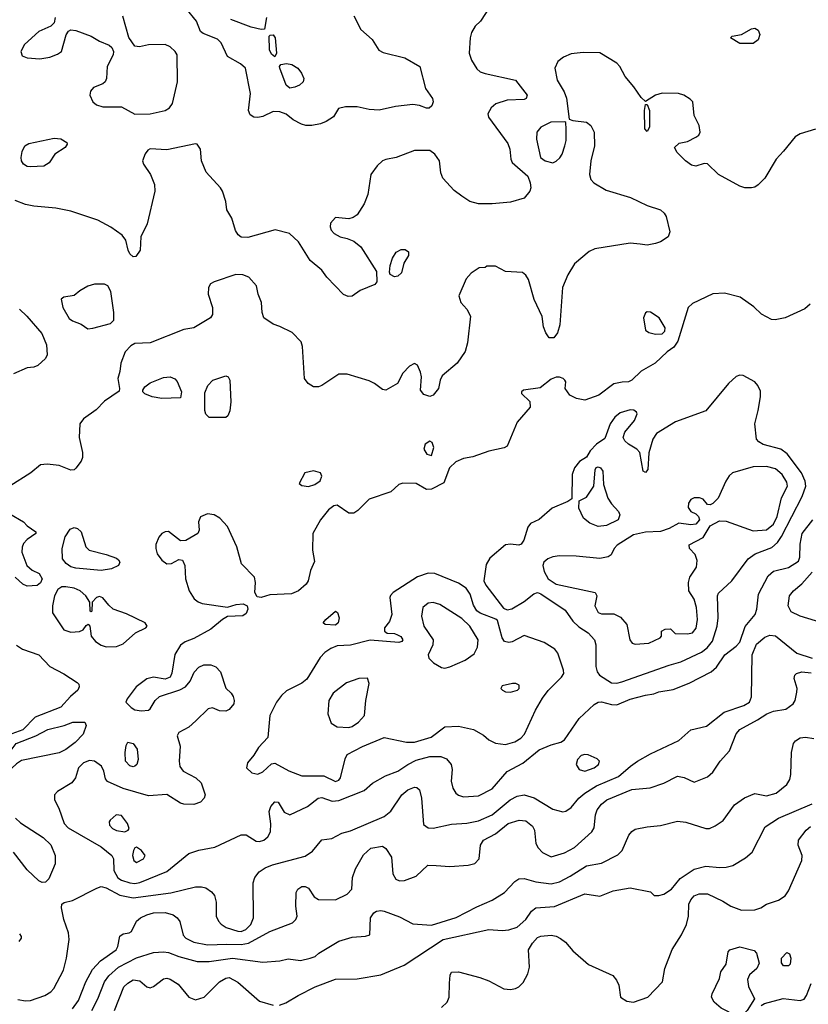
# Model space of a CAD drawing. Extents: x 1173029 to 1307123, y 522559 to 678521.
# Tile 289 of 623: x 1274921 to 1279603, y 527262 to 533103. Entities that reach past the tile are written whole.
import ezdxf

# ---------------------------------------------------------------- set-up
doc = ezdxf.new("R2010")
doc.units = 0

msp = doc.modelspace()

# ---------------------------------------------------------------- linework, layer by layer
at = {"layer": '0CON10XD'}
for points in [[(1277716.2, 533185), (1277655.6, 533094.4), (1277624, 533065), (1277603.4, 533026.6), (1277595.8, 532995.8), (1277588.6, 532905), (1277603.7, 532863.7), (1277635, 532812), (1277654.5, 532794.5), (1277683.2, 532783.2), (1277865, 532743.8), (1277933.3, 532655), (1277926.7, 532635), (1277915, 532630), (1277815, 532626.2), (1277747, 532603), (1277719.7, 532580.3), (1277700.8, 532545), (1277704.3, 532525), (1277819.3, 532369.3), (1277830.4, 532335), (1277836.2, 532275), (1277845.3, 532255.3), (1277936.7, 532175), (1277952.2, 532135), (1277955.7, 532105), (1277950, 532085), (1277916, 532045), (1277835, 532020), (1277725, 532010), (1277645, 532010), (1277594, 532024), (1277545.4, 532055.4), (1277500.2, 532090.2), (1277433.5, 532163.5), (1277420.5, 532195), (1277413.5, 532265), (1277385, 532304.4), (1277355, 532326.5), (1277265, 532326.5), (1277155, 532285.6), (1277095, 532274.4), (1277074.2, 532265), (1277043.1, 532235), (1277006.4, 532183.6), (1276986.9, 532065), (1276965, 532011.2), (1276925, 531946.2), (1276900.3, 531929.7), (1276875, 531922), (1276795, 531930), (1276766, 531895), (1276763.8, 531875), (1276770, 531855), (1276787.5, 531835), (1276824.2, 531814.2), (1276865.8, 531805.8), (1276905, 531789.2), (1276945.7, 531755), (1277039.3, 531609.3), (1277041.7, 531548.3), (1277028.3, 531531.7), (1276943, 531497), (1276895, 531462.5), (1276870.7, 531460.7), (1276843.6, 531473.6), (1276744.5, 531574.5), (1276715, 531616.2), (1276645, 531674), (1276575.6, 531785.6), (1276523.3, 531835), (1276436.6, 531856.6), (1276275, 531810), (1276235, 531812.9), (1276217.4, 531827.4), (1276202.4, 531852.4), (1276180.6, 531925), (1276151.4, 531975), (1276144.3, 532025), (1276124.4, 532085), (1276112.9, 532105), (1276028.6, 532198.6), (1276000.5, 532265), (1275994.1, 532334.1), (1275973.6, 532363.6), (1275965, 532366.2), (1275795, 532330), (1275695, 532336.2), (1275681.2, 532328.8), (1275665, 532307.5), (1275650, 532265), (1275656.7, 532245), (1275698, 532185), (1275721.9, 532125), (1275723.6, 532085), (1275677.8, 531892.2), (1275640.8, 531815), (1275635.8, 531735), (1275611.2, 531698.8), (1275595, 531696.2), (1275575, 531713.3), (1275564, 531735), (1275552, 531795), (1275530, 531825), (1275462, 531872), (1275385, 531913.5), (1275225, 531967.1), (1275135.4, 531985.4), (1275005, 531997.5), (1274955, 532007.5), (1274895, 532030)], [(1276905.5, 533125), (1276945.3, 533045.3), (1277013.8, 532985), (1277052.1, 532922.1), (1277077.8, 532907.8), (1277207.6, 532877.6), (1277297.1, 532825), (1277330, 532695), (1277371.2, 532635), (1277376.2, 532615), (1277368.3, 532591.7), (1277351.7, 532578.3), (1277335, 532577.5), (1277294.1, 532594.1), (1277255, 532600), (1277152, 532588), (1277055, 532566.9), (1276995, 532569.4), (1276925, 532586.2), (1276854.5, 532585.5), (1276813.9, 532576.1), (1276783.2, 532526.8), (1276740.3, 532499.7), (1276707.5, 532485), (1276655, 532474.3), (1276620, 532475), (1276593.2, 532483.2), (1276545, 532508), (1276501.9, 532541.9), (1276465, 532556.1), (1276425, 532558.2), (1276365, 532528.5), (1276335, 532522.5), (1276310, 532525), (1276288.7, 532538.7), (1276280, 532565), (1276291.4, 532665), (1276260.6, 532815), (1276230.9, 532840.9), (1276153.6, 532885), (1276116.7, 532965), (1276095, 532988.1), (1276010.5, 533020.5), (1275995, 533033.8), (1275970.6, 533095), (1275909.6, 533169.6)], [(1275131.4, 533115), (1275125.5, 533084.5), (1275106.2, 533063.8), (1275035, 533032.9), (1274948.9, 532955), (1274927.1, 532915), (1274935, 532888.9), (1274965, 532876.5), (1275039.8, 532870.2), (1275099.4, 532880.6), (1275145, 532897.5), (1275168.8, 532915), (1275197, 533013), (1275211.2, 533035), (1275225, 533042), (1275255, 533039.4), (1275345, 533005.6), (1275395, 532976.2), (1275452.4, 532952.4), (1275467.7, 532937.7), (1275477.5, 532915), (1275475.5, 532895), (1275441.2, 532825), (1275435.5, 532755), (1275428.6, 532735), (1275415, 532721.4), (1275359.5, 532700.5), (1275341.2, 532678.8), (1275337.1, 532655), (1275354.3, 532615), (1275376.9, 532596.9), (1275415, 532585.4), (1275526.2, 532586.2), (1275605, 532541.9)], [(1275605, 532541.9), (1275695, 532544.3), (1275785.3, 532564.7), (1275809.7, 532580.3), (1275828, 532605), (1275858.4, 532735), (1275856.7, 532895), (1275844.4, 532915), (1275815, 532941.5), (1275785, 532955.5), (1275685, 532952.9), (1275632.3, 532942.3), (1275605, 532946.7), (1275568.1, 532998.1), (1275533.3, 533123.3)], [(1276386.9, 533115), (1276375, 533047.5), (1276355, 533044), (1276295, 533058.2), (1276175, 533103.1)], [(1279195, 532961.2), (1279140, 532995), (1279150, 533005), (1279205, 533016), (1279265, 533048.6), (1279285, 533052.9), (1279305, 533040), (1279314.4, 533015), (1279305, 532984), (1279275, 532962.2), (1279195, 532961.2)], [(1276435, 532883.3), (1276415, 532897.5), (1276403.8, 532925), (1276402.5, 533005), (1276408.3, 533011.7), (1276425, 533012.5), (1276438, 532995), (1276445.7, 532904.3), (1276435, 532883.3)], [(1279645, 532453.8), (1279554.7, 532425.3), (1279525, 532408.9), (1279455, 532323.1), (1279411.1, 532275), (1279345, 532163.3), (1279305, 532123.3), (1279285, 532110), (1279265, 532106.2), (1279225, 532106.2), (1279195, 532116.2), (1279070, 532185), (1279005, 532247.5), (1278985, 532250), (1278935, 532234.2), (1278909.7, 532239.7), (1278873.3, 532265), (1278823.3, 532315), (1278807.5, 532345), (1278835, 532370), (1278885, 532381.2), (1278935, 532406.2), (1278951.7, 532418.3), (1278960, 532435), (1278954.2, 532475), (1278924, 532535), (1278916, 532615), (1278902.1, 532632.1), (1278863.8, 532655), (1278832.5, 532665), (1278735, 532666.4), (1278696.2, 532655), (1278635, 532617.5), (1278610.9, 532640.9), (1278567.5, 532705), (1278515.8, 532765), (1278484.3, 532825), (1278465, 532844.4), (1278365, 532905.6), (1278265, 532908.5), (1278195, 532900.8), (1278149.7, 532880.3), (1278115.5, 532854.5), (1278098.6, 532815), (1278112.5, 532745), (1278153.1, 532675), (1278167.1, 532637.1), (1278183, 532513), (1278203.9, 532503.9), (1278285, 532494.3), (1278310.8, 532475), (1278330.8, 532435), (1278332.9, 532355), (1278311.5, 532265), (1278303.3, 532185), (1278311.9, 532155), (1278330, 532135), (1278402, 532092), (1278547.4, 532047.4), (1278645, 532000), (1278724.2, 531974.2), (1278746.7, 531955), (1278758, 531935), (1278780, 531845), (1278770, 531815), (1278725.4, 531784.6), (1278695.4, 531774.6), (1278645, 531766.2), (1278605, 531770.8), (1278545, 531776.9), (1278335, 531742.9), (1278302.1, 531727.9), (1278215, 531654), (1278175, 531590), (1278143.5, 531515), (1278127.4, 531292.6), (1278114.3, 531245), (1278092.5, 531215), (1278065, 531216.2), (1278044.2, 531245), (1278030.9, 531280.9), (1278022.4, 531342.4), (1277975, 531443.3), (1277942, 531562), (1277925, 531588), (1277905, 531602.5), (1277805, 531609.2), (1277745, 531640), (1277695, 531640), (1277685, 531632.5), (1277648.3, 531631.7), (1277600.9, 531599.1), (1277572, 531565), (1277527.5, 531465), (1277539.2, 531425), (1277575.8, 531385), (1277596.9, 531345), (1277579.5, 531185), (1277566, 531134), (1277518.6, 531065), (1277429.7, 530990.3), (1277417.5, 530965), (1277407.5, 530915), (1277375, 530875.7), (1277355, 530866.9), (1277319.7, 530879.7), (1277301.2, 530905), (1277305.7, 530985), (1277301.2, 531011.2), (1277283, 531053), (1277265, 531062.5), (1277235, 531046.7), (1277195, 531006.7), (1277163.3, 530945), (1277095, 530905.8), (1277075, 530908.6), (1277027.5, 530945), (1276995, 530960.9), (1276865, 531000), (1276815, 531000), (1276715, 530933.8), (1276695, 530924), (1276664.2, 530924.2), (1276634.1, 530944.1), (1276611.2, 530975), (1276600, 531165), (1276591.2, 531191.2), (1276538.1, 531248.1), (1276465, 531282.5), (1276425, 531295.7), (1276370, 531335), (1276360, 531365), (1276356, 531425), (1276335.8, 531475), (1276325.8, 531525), (1276281.2, 531575), (1276245, 531590), (1276205, 531591.4), (1276075, 531548.6), (1276053.3, 531535), (1276042, 531515), (1276040, 531475), (1276065.7, 531395), (1276065.6, 531355), (1276052.9, 531335), (1275955, 531275.7), (1275895, 531264.2), (1275695, 531185.6), (1275605, 531181.2), (1275581.2, 531168.8), (1275547.5, 531132.5), (1275520.8, 531065), (1275515.8, 531015), (1275504.2, 530975), (1275514.2, 530915), (1275511.2, 530898.8), (1275425, 530839.6), (1275375, 530787.9), (1275300.4, 530735), (1275278.4, 530705), (1275273.4, 530625), (1275294.6, 530535), (1275294.6, 530505.4), (1275286.4, 530483.6), (1275255, 530441.9), (1275245, 530433.3), (1275225, 530431.1), (1275155, 530457.3), (1275083.2, 530466.8), (1275045, 530461.4), (1274987.5, 530415), (1274862.9, 530335)], [(1276525, 532696.9), (1276503.3, 532715), (1276466, 532815), (1276463.9, 532826.1), (1276472, 532838), (1276505, 532843.1), (1276536.5, 532836.5), (1276572.5, 532815), (1276594.2, 532785), (1276607.1, 532755), (1276604.2, 532735), (1276582, 532715), (1276555, 532701.9), (1276525, 532696.9)], [(1278645, 532440), (1278631.2, 532455), (1278630, 532565), (1278635, 532600), (1278645, 532600), (1278658.8, 532565), (1278658.8, 532465), (1278645, 532440)], [(1278085, 532254.6), (1278105, 532263.3), (1278126.6, 532283.4), (1278140.5, 532305), (1278157.8, 532355), (1278164.4, 532385.6), (1278164.3, 532454.3), (1278162.5, 532492.5), (1278156.7, 532496.7), (1278074.8, 532495.2), (1278015.6, 532465), (1277991.4, 532435), (1277989.4, 532395), (1278012.5, 532285), (1278041.2, 532265), (1278085, 532254.6)], [(1274985, 532229.5), (1274965, 532232.5), (1274944.4, 532245), (1274932.2, 532265), (1274929.5, 532285), (1274935, 532320), (1274950.8, 532355), (1274975, 532369.4), (1275125, 532400), (1275165, 532396), (1275200, 532375), (1275202.5, 532365), (1275190, 532345), (1275130, 532305), (1275095, 532253.8), (1275065, 532234.3), (1274985, 532229.5)], [(1277145, 531577.5), (1277121.2, 531591.2), (1277116.7, 531605), (1277120, 531645), (1277135, 531687.5), (1277156.1, 531723.9), (1277185, 531740), (1277209.3, 531739.3), (1277230, 531725), (1277228.8, 531705), (1277200.5, 531659.5), (1277188.3, 531601.7), (1277165, 531581.2), (1277145, 531577.5)], [(1275325, 531269.2), (1275355, 531273.1), (1275459.2, 531300.8), (1275479.2, 531320.8), (1275480, 531365), (1275461.2, 531491.2), (1275445, 531523.3), (1275425, 531533.8), (1275365, 531533.8), (1275325, 531521.2), (1275277.5, 531495), (1275243.6, 531466.4), (1275183, 531457), (1275167.5, 531445), (1275176.2, 531395), (1275215, 531330.6), (1275235, 531315.6), (1275285, 531296.9), (1275325, 531269.2)], [(1279614, 531415), (1279582.1, 531387.9), (1279465, 531334), (1279405, 531322), (1279384.1, 531324.1), (1279325, 531356.2), (1279279.1, 531399.1), (1279197.3, 531457.3), (1279105, 531480), (1279035, 531476.2), (1278915, 531418.8), (1278888.8, 531395), (1278828.1, 531195), (1278805, 531160.8), (1278765, 531132.9), (1278692.9, 531065), (1278611.2, 531018.8), (1278555.7, 530965), (1278535, 530955.5), (1278498.1, 530951.9), (1278447, 530943), (1278358, 530875), (1278275, 530846.5), (1278225.5, 530855.5), (1278186, 530875), (1278158.8, 530915), (1278162.5, 530955), (1278157.5, 530965), (1278147.5, 530975), (1278125, 530982.5), (1278105, 530982), (1278075, 530970.8), (1278010.9, 530919.1), (1277912.5, 530905), (1277900, 530895), (1277900, 530885), (1277948.8, 530838.8), (1277952, 530805), (1277874.1, 530715.9), (1277815, 530573.8), (1277797.3, 530562.7), (1277705, 530543.3), (1277610.5, 530509.5), (1277555, 530499.2), (1277509.7, 530480.3), (1277472, 530445), (1277438.8, 530355), (1277365, 530318.1), (1277335, 530315.8), (1277275, 530350.8), (1277195, 530353.8), (1277172.5, 530345), (1277125, 530302), (1276995, 530259.5), (1276929.1, 530190.9), (1276905, 530176.4), (1276875, 530175.5), (1276805, 530223.3), (1276785, 530219.4), (1276755, 530194.4), (1276705.7, 530135), (1276662, 530055), (1276660, 529955), (1276670.7, 529889.3), (1276648, 529835), (1276634.3, 529775), (1276620.8, 529755), (1276575.4, 529714.6), (1276533.6, 529696.4), (1276405, 529691.1), (1276355, 529675.7), (1276329.7, 529679.7), (1276317.1, 529705), (1276321.4, 529765), (1276314.2, 529795), (1276236.9, 529875), (1276210.5, 529975), (1276155.5, 530095.5), (1276110, 530145), (1276075, 530165.6), (1276035, 530172.5), (1275995, 530153.3), (1275982, 530125), (1275985.7, 530075), (1275978.6, 530055), (1275906.6, 530013.4), (1275875, 530011.8), (1275805, 530066.2), (1275785, 530065.4), (1275764.5, 530055), (1275746.9, 530033.1), (1275729.6, 529990.4), (1275728.7, 529965), (1275737.5, 529935), (1275765, 529896.5), (1275795, 529875.4), (1275823.1, 529876.9), (1275865, 529900.6), (1275887, 529897), (1275901.5, 529865), (1275905.4, 529785), (1275927.8, 529715), (1275957.2, 529667.2), (1275979.8, 529649.8), (1276005, 529640), (1276155, 529617.1), (1276206.9, 529633.1), (1276247.1, 529637.1), (1276272, 529625), (1276275.6, 529605), (1276265, 529580), (1276245, 529565.5), (1276155, 529562.9), (1276124.5, 529545.5), (1276055, 529488.1), (1275955, 529432.9), (1275903, 529413), (1275875, 529392.9), (1275842.2, 529337.8), (1275823.9, 529226.1), (1275815, 529202.5), (1275785, 529190), (1275715, 529203.1), (1275676.6, 529193.4), (1275612, 529145), (1275558.8, 529075), (1275551.2, 529055), (1275582.6, 529022.6), (1275605, 529009.2), (1275645, 529002), (1275685, 529006.2), (1275695.8, 529014.2), (1275724.2, 529065), (1275751.8, 529088.2), (1275872.2, 529127.8), (1275905.4, 529144.6), (1275932, 529178), (1275957.4, 529232.6), (1275985, 529262.5), (1276014.5, 529275.5), (1276055, 529275.6), (1276085, 529263.1), (1276112.2, 529235), (1276145, 529137.5), (1276177.3, 529107.3), (1276187.3, 529087.3), (1276194, 529065), (1276192, 529045), (1276165, 529010), (1276145, 529000), (1276106.7, 529003.3), (1276065, 529020), (1276040, 529015), (1275965.9, 528944.1), (1275924.1, 528905.9), (1275866.1, 528873.9), (1275856.7, 528855), (1275873.3, 528793.3), (1275867.5, 528705), (1275872.4, 528672.4), (1275892, 528645), (1275966.2, 528605), (1275999.2, 528575), (1276021.4, 528505), (1276015.7, 528485), (1275995, 528461.4), (1275955, 528447.1), (1275895, 528449.4), (1275875, 528455.6), (1275795, 528506.7), (1275685, 528498.9), (1275535, 528541.8), (1275443, 528583), (1275430.3, 528600.3), (1275421.1, 528645), (1275405.6, 528675), (1275365, 528704.4), (1275335, 528707.8), (1275299.2, 528695), (1275269.2, 528665), (1275252, 528605), (1275230.8, 528575), (1275146.2, 528523.8), (1275127.5, 528505), (1275127.5, 528475), (1275154.2, 528425), (1275185.6, 528335), (1275207.9, 528307.9), (1275405, 528195.5), (1275468.9, 528145), (1275478.2, 528125), (1275479.4, 528055), (1275503.1, 528013.1), (1275525, 527998.1), (1275575, 527981.6), (1275605, 527978.4)], [(1274920, 531385), (1274964.3, 531345), (1275052, 531242), (1275080, 531175), (1275083.3, 531115), (1275075, 531092.5), (1275029.2, 531050.8), (1275005, 531041.2), (1274965, 531038), (1274885, 531001.1)], [(1278695, 531237.5), (1278735, 531240), (1278751.2, 531255), (1278752, 531275), (1278716.2, 531335), (1278665, 531367.5), (1278645, 531369.2), (1278635, 531363.8), (1278624.4, 531335), (1278635, 531261.2), (1278655, 531248), (1278695, 531237.5)], [(1275765.4, 530855.4), (1275707.5, 530865), (1275663.4, 530883.4), (1275651.2, 530895), (1275651.2, 530905), (1275664.5, 530925.5), (1275695, 530948), (1275775, 530980.6), (1275815, 530984.2), (1275842.3, 530972.3), (1275855.9, 530955.9), (1275881.2, 530895), (1275875, 530860), (1275765.4, 530855.4)], [(1276145, 530742.5), (1276045, 530742.5), (1276025, 530762.5), (1276020, 530785), (1276020.5, 530889.5), (1276037.7, 530932.3), (1276067.5, 530965), (1276145, 530990.5), (1276159.2, 530985), (1276168.5, 530965), (1276174.5, 530835), (1276168.3, 530781.7), (1276157, 530753), (1276145, 530742.5)], [(1278465, 529166.2), (1278495, 529174.7), (1278775.9, 529274.1), (1278845, 529292.9), (1278968.3, 529351.7), (1279002.8, 529377.2), (1279033.9, 529416.1), (1279060.7, 529505), (1279066.7, 529555), (1279064.2, 529685), (1279069.1, 529700.9), (1279149.2, 529775), (1279246.2, 529905), (1279286.2, 529933.8), (1279385, 529972.7), (1279418.9, 530001.1), (1279443.5, 530036.5), (1279565.6, 530274.4), (1279588, 530335), (1279583.2, 530365), (1279561.3, 530415), (1279477.7, 530527.7), (1279440, 530555), (1279333.6, 530583.6), (1279308.5, 530598.5), (1279295.6, 530615), (1279284.5, 530705), (1279305.6, 530785), (1279319.4, 530865), (1279319.1, 530899.1), (1279303.2, 530933.2), (1279285, 530954), (1279215, 530992.2), (1279195, 530993.3), (1279175, 530985.6), (1279129.2, 530945), (1278995, 530782.5), (1278815, 530717.3), (1278701.9, 530648.1), (1278679.5, 530615), (1278656.2, 530533.8), (1278650, 530435), (1278635, 530416.7), (1278621.2, 530425), (1278602.5, 530535), (1278585.4, 530555.4), (1278534.5, 530584.5), (1278513.8, 530605), (1278503.8, 530625), (1278513.3, 530655), (1278571.2, 530725), (1278586.2, 530765), (1278583.3, 530775), (1278567.3, 530787.3), (1278545, 530789.2), (1278485, 530771.2), (1278453.8, 530745), (1278426, 530705), (1278395, 530617.5), (1278345, 530584), (1278308, 530545), (1278285, 530506.7), (1278245, 530481.2), (1278214, 530445), (1278200, 530405), (1278199.3, 530260.7), (1278175.9, 530244.1), (1278081.2, 530205), (1278005, 530137.1), (1277953.8, 530115), (1277937.9, 530092.1), (1277914.2, 530015), (1277897.9, 529992.1), (1277884.1, 529985.9), (1277835, 529991.9), (1277805, 529987.5), (1277711.2, 529908.8), (1277689.5, 529870.5), (1277675.5, 529775), (1277687.5, 529747.5), (1277792.4, 529612.4), (1277815, 529602), (1277843, 529607), (1277915, 529652.1), (1277972.1, 529697.9), (1277995, 529704), (1278015, 529696.5), (1278159.1, 529599.1), (1278205.4, 529535.4), (1278240.2, 529500.2), (1278294.7, 529464.7), (1278333.3, 529425), (1278340.5, 529395), (1278341.5, 529265), (1278349.5, 529235), (1278362.2, 529215), (1278435, 529169.6), (1278465, 529166.2)], [(1277365, 530517.5), (1277378.8, 530565), (1277370, 530595), (1277355, 530603.3), (1277327.5, 530585), (1277320, 530555), (1277337.5, 530525), (1277365, 530517.5)], [(1276635, 530334.3), (1276672.5, 530345), (1276705, 530367.5), (1276713.8, 530395), (1276706.2, 530415), (1276665, 530426.9), (1276613.3, 530415), (1276580.7, 530350.7), (1276595, 530338.8), (1276635, 530334.3)], [(1278575, 529398.1), (1278655, 529404.5), (1278722.5, 529435), (1278730, 529445), (1278730, 529475), (1278753, 529487), (1278785, 529490), (1278812.5, 529462.5), (1278885, 529460.6), (1278915, 529466.5), (1278937, 529493), (1278944.7, 529545), (1278939.7, 529615), (1278925, 529666), (1278893.3, 529715), (1278891.1, 529765), (1278899.5, 529795), (1278938, 529855), (1278942.9, 529895), (1278930, 529930), (1278896.7, 529965), (1278895, 529987.5), (1278977.9, 530032.1), (1279020.3, 530099.7), (1279075, 530129.4), (1279115, 530127.3), (1279275, 530070.3), (1279355, 530076.8), (1279395, 530109.3), (1279417.2, 530155), (1279444, 530266), (1279478.2, 530335), (1279475, 530358.6), (1279447.9, 530405), (1279407.7, 530437.7), (1279355, 530452.9), (1279275, 530451.3), (1279153.3, 530415), (1279132.1, 530397.9), (1279112, 530365), (1279067.5, 530265), (1279036.4, 530233.6), (1279020, 530225), (1279005, 530227.5), (1278977.9, 530257.9), (1278957.3, 530267.3), (1278925, 530267.1), (1278905, 530256.7), (1278891.1, 530235), (1278888.3, 530208.3), (1278905, 530186), (1278935, 530171.2), (1278951.2, 530155), (1278956.2, 530135), (1278935, 530110), (1278905, 530105.8), (1278834.1, 530115.9), (1278775.9, 530084.1), (1278725, 530067.1), (1278635, 530062.5), (1278563.8, 530046.2), (1278468.1, 529985), (1278450, 529965), (1278431.7, 529928.3), (1278414.3, 529915.7), (1278365, 529907.5), (1278225, 529919.6), (1278125, 529922.1), (1278085, 529916.2), (1278056, 529904), (1278033.1, 529885), (1278025.6, 529865), (1278035, 529830), (1278057.3, 529785), (1278105, 529754.1), (1278336.7, 529705), (1278348, 529685), (1278334.5, 529625), (1278355, 529586.9), (1278375, 529578.2), (1278448.3, 529578.3), (1278488.1, 529558.1), (1278524.4, 529515), (1278542.2, 529425), (1278556.2, 529405), (1278575, 529398.1)], [(1278355, 530095.4), (1278305, 530116.7), (1278268, 530145), (1278240, 530205), (1278241.7, 530248.3), (1278285, 530270), (1278328.6, 530335), (1278337.3, 530432.7), (1278344.1, 530445.9), (1278355, 530451.2), (1278368.8, 530445), (1278382.5, 530425), (1278386.9, 530345), (1278412.9, 530265), (1278435, 530230), (1278475, 530186), (1278483.3, 530165), (1278474.4, 530135), (1278405, 530102.5), (1278355, 530095.4)], [(1274862.1, 530172.1), (1274944.3, 530124.3), (1274965, 530101.2), (1275016.7, 530065), (1275017.5, 530055), (1274965, 530020), (1274944.3, 529995), (1274935.6, 529974.4), (1274934.4, 529945), (1274962.5, 529865), (1274995, 529837.1), (1275036.7, 529816.7), (1275054.5, 529785), (1275045, 529762.2), (1275025, 529746.7), (1274965, 529742.9), (1274940, 529755), (1274895, 529795.7)], [(1275605, 527978.4), (1275635, 527984.3), (1275795, 528050.4), (1275925, 528156.9), (1275985, 528177.3), (1276080, 528195), (1276235, 528267.1), (1276265, 528267.5), (1276325, 528229.4), (1276345, 528227.1), (1276371.2, 528235), (1276394, 528255), (1276409.2, 528285), (1276412.7, 528332.7), (1276402.5, 528405), (1276412.5, 528435), (1276435, 528463.8), (1276455, 528461.2), (1276491.9, 528401.9), (1276525, 528386), (1276630, 528435), (1276693.3, 528485), (1276715, 528487.8), (1276775, 528466.7), (1276815, 528470), (1276965, 528530.6), (1277015, 528574.2), (1277093, 528617), (1277165, 528645.4), (1277224.4, 528685), (1277275, 528710), (1277355, 528732.8), (1277421.8, 528731.8), (1277455, 528717.8), (1277483.3, 528685), (1277487.5, 528655), (1277482.2, 528585), (1277492.9, 528545), (1277510, 528515), (1277525, 528503.1), (1277555, 528493.3), (1277645, 528497.8), (1277725, 528540.9), (1277815, 528642.9), (1277908.5, 528691.5), (1278005, 528772.1), (1278075, 528801.2), (1278133.8, 528816.2), (1278155, 528830), (1278242.7, 528957.3), (1278330.4, 529039.6), (1278355, 529053.8), (1278375, 529056.1), (1278435, 529039.6), (1278465, 529038.8), (1278545, 529072), (1278635, 529096.5), (1278685, 529102.9), (1278715, 529115.7), (1278799.7, 529130.3), (1278895, 529167.5), (1279026, 529234), (1279057.2, 529262.8), (1279107.8, 529335), (1279175, 529386.4), (1279195, 529411.1), (1279227.1, 529502.9), (1279287.3, 529575), (1279296.8, 529605), (1279307.2, 529695), (1279365, 529803.5), (1279395, 529831.2), (1279485, 529853.3), (1279545, 529890.8), (1279551.8, 529915), (1279555, 529992.5), (1279565.4, 530055), (1279628.9, 530135)], [(1275405, 529836.2), (1275255, 529850), (1275225, 529857.9), (1275196.7, 529876.7), (1275175.7, 529905), (1275172.5, 529965), (1275191.4, 530035), (1275220.2, 530079.8), (1275245, 530091.4), (1275265, 530084.2), (1275285.5, 530065.5), (1275314.2, 529975), (1275333.3, 529955), (1275435, 529930), (1275495, 529908), (1275507.7, 529897.7), (1275516.2, 529885), (1275506.7, 529865), (1275465, 529844.5), (1275405, 529836.2)], [(1276795, 528583.8), (1276815, 528592.2), (1276825, 528606), (1276852.1, 528717.9), (1276865.6, 528744.4), (1276955, 528791.8), (1277085, 528844.4), (1277217.6, 528817.6), (1277265, 528817.9), (1277363.4, 528846.6), (1277445, 528908.1), (1277525, 528912.9), (1277615, 528892), (1277675, 528858), (1277705, 528830), (1277745, 528810.8), (1277805, 528802.5), (1277860.2, 528819.8), (1277895, 528841.5), (1277918.5, 528865), (1277983.3, 529006.7), (1278025, 529078), (1278057.2, 529122.8), (1278137.1, 529202.9), (1278150.8, 529225), (1278148.6, 529245), (1278115.5, 529345), (1278098.1, 529368.1), (1278035, 529407.8), (1277915, 529450), (1277845, 529412.1), (1277825, 529407.9), (1277798.6, 529415), (1277785.5, 529435), (1277757.9, 529537.9), (1277747.5, 529547.5), (1277655, 529582.3), (1277635, 529595.6), (1277615, 529630), (1277594.7, 529694.7), (1277570.5, 529730.5), (1277525, 529761.2), (1277385, 529817.6), (1277345, 529820.3), (1277282.3, 529797.7), (1277138, 529705), (1277122.4, 529687.6), (1277119.2, 529675), (1277130.6, 529575), (1277116.8, 529533.2), (1277087.5, 529495), (1277087.5, 529475), (1277103, 529463), (1277145, 529461.2), (1277163.1, 529453.1), (1277183, 529443), (1277196.2, 529425), (1277190, 529415), (1277170.9, 529409.1), (1277002.3, 529422.3), (1276885, 529391.5), (1276805, 529387.8), (1276768, 529372), (1276731.4, 529348.6), (1276705, 529320), (1276625, 529190), (1276595, 529166.9), (1276505, 529121.5), (1276475.2, 529094.8), (1276444.6, 529055), (1276406.7, 528975), (1276393.8, 528845), (1276337.8, 528785), (1276310.4, 528739.6), (1276272.5, 528695), (1276267.5, 528665), (1276298.8, 528635), (1276335, 528626.9), (1276365, 528641.4), (1276415, 528689.2), (1276435, 528693.1), (1276517.8, 528647.8), (1276595, 528617.6), (1276665, 528617.5), (1276727.1, 528617.1), (1276795, 528583.8)], [(1279715.7, 529515), (1279554.7, 529564.7), (1279500.9, 529590.9), (1279482.5, 529625), (1279490, 529685), (1279514.3, 529715), (1279565, 529755.6), (1279624.5, 529825.5)], [(1275435, 529382.9), (1275495, 529384.4), (1275535, 529400.6), (1275608, 529465), (1275668.8, 529495), (1275678, 529505), (1275666.2, 529525), (1275555, 529577.5), (1275476.5, 529606.5), (1275449.4, 529629.4), (1275415, 529673.3), (1275395, 529681.2), (1275377.5, 529675), (1275351.7, 529648.3), (1275350, 529595), (1275345, 529590), (1275340, 529595), (1275338.3, 529648.3), (1275314, 529685), (1275280, 529715), (1275245, 529730.4), (1275195, 529738.5), (1275172, 529738), (1275147.4, 529722.6), (1275127.5, 529685), (1275116.2, 529625), (1275115.5, 529585), (1275183.3, 529483.3), (1275225, 529469.5), (1275276.8, 529473.2), (1275296.9, 529483.1), (1275315, 529510), (1275327, 529517), (1275336.7, 529505), (1275346.2, 529445), (1275370, 529415), (1275405, 529393.1), (1275435, 529382.9)], [(1277445, 529256.1), (1277475, 529264.6), (1277565.9, 529304.1), (1277618.9, 529341.1), (1277639.4, 529380.6), (1277642.1, 529425), (1277594.1, 529505), (1277545, 529550.3), (1277415, 529633.3), (1277375, 529645.5), (1277345, 529641.5), (1277313.3, 529615), (1277305.4, 529565), (1277320.4, 529505), (1277374.7, 529425), (1277372.8, 529395), (1277346.5, 529335), (1277349.4, 529315), (1277377.8, 529287.8), (1277425, 529260.4), (1277445, 529256.1)], [(1276795, 529511.9), (1276735, 529514.2), (1276723.3, 529525), (1276737.5, 529545), (1276795, 529593.3), (1276807, 529587), (1276816.9, 529555), (1276812.5, 529525), (1276795, 529511.9)], [(1274985, 527284.7), (1275070, 527315), (1275106.2, 527335), (1275123.4, 527356.6), (1275180.5, 527465), (1275198.5, 527535), (1275213.7, 527646.3), (1275210.4, 527685), (1275183.5, 527765), (1275170, 527835), (1275171.2, 527855), (1275184.4, 527865.6), (1275235, 527877.9), (1275378.3, 527951.7), (1275405, 527960), (1275435, 527952.7), (1275515, 527909), (1275595, 527894), (1275817.2, 527922.8), (1275965, 527959.2), (1275999.5, 527959.5), (1276025, 527953.8), (1276059.7, 527929.7), (1276076.8, 527906.8), (1276087.4, 527867.4), (1276088.2, 527785), (1276100.9, 527755), (1276116.8, 527736.8), (1276147.1, 527717.1), (1276215, 527696.7), (1276235.2, 527694.8), (1276262.9, 527705), (1276292.4, 527735), (1276309.8, 527775), (1276307.5, 527982.5), (1276316.2, 528013.8), (1276342.2, 528047.8), (1276378.6, 528071.4), (1276421.4, 528088.6), (1276615, 528140.5), (1276659.8, 528170.2), (1276715, 528238.6), (1276774.1, 528245.9), (1276833.2, 528276.8), (1276885, 528291.9), (1277085, 528376.2), (1277125, 528406.7), (1277190.4, 528505), (1277224.4, 528535), (1277265, 528550.5), (1277278.6, 528548.6), (1277294, 528534), (1277306.8, 528485), (1277318.1, 528328.1), (1277345, 528308.6), (1277375, 528306.7), (1277485, 528330), (1277575, 528336.1), (1277645, 528350.3), (1277725, 528385.9), (1277831.9, 528475), (1277875, 528496.1), (1277915, 528505.4), (1277975, 528486.4), (1278085, 528418.8), (1278145, 528404.2), (1278162.4, 528407.6), (1278195, 528428.9), (1278240.8, 528485), (1278275.2, 528514.8), (1278345, 528557.8), (1278475, 528612.5), (1278546.3, 528673.7), (1278587.8, 528705), (1278665, 528747.7), (1278832.9, 528827.1), (1278905, 528890), (1278998.8, 528911.2), (1279103.1, 528995), (1279219.2, 529035), (1279252.9, 529055), (1279264.5, 529085), (1279269.1, 529335), (1279295, 529398.1), (1279345, 529440.8), (1279375, 529451.2), (1279407, 529447), (1279534.5, 529344.5), (1279625, 529315.7)], [(1274901.8, 529391.8), (1274938, 529368), (1275035, 529334.5), (1275100.6, 529265), (1275182.5, 529222.5), (1275261.7, 529171.7), (1275271.3, 529161.3), (1275274.4, 529145), (1275265.6, 529125), (1275222, 529088), (1275165, 529024.4), (1275013.3, 528965), (1274939.8, 528890.2), (1274875, 528865.5)], [(1275235, 527234.6), (1275270.3, 527285), (1275312.7, 527395), (1275352.5, 527467.5), (1275400.1, 527519.9), (1275493.3, 527585), (1275503.1, 527605), (1275515, 527666.2), (1275535, 527680), (1275570, 527685), (1275585, 527693.3), (1275614, 527755), (1275638, 527775), (1275675, 527793.6), (1275715, 527805.3), (1275785, 527806.7), (1275831.9, 527791.9), (1275855.6, 527775), (1275872.4, 527752.4), (1275891.5, 527671.5), (1275908.1, 527655), (1275955, 527630), (1276035.3, 527615.3), (1276151.4, 527618.6), (1276235, 527617.2), (1276279.4, 527625), (1276405, 527693.8), (1276540, 527745), (1276560.8, 527765), (1276568.6, 527785), (1276560, 527845), (1276562, 527925), (1276572, 527945), (1276595, 527960), (1276615, 527961.4), (1276635, 527950.8), (1276669.1, 527899.1), (1276695, 527884.4), (1276795, 527881.8), (1276865.2, 527914.8), (1276892.7, 527945), (1276897.1, 528015), (1276914.7, 528065.3), (1276961.1, 528148.9), (1277005, 528187.8), (1277075, 528200.6), (1277095, 528187.1), (1277128.5, 528135), (1277136.7, 528035), (1277154.7, 528004.7), (1277175, 527994.4), (1277205, 527995.7), (1277275, 528021.2), (1277343, 528087), (1277394.2, 528085.8), (1277475, 528080.4), (1277583.6, 528086.4), (1277623.4, 528096.6), (1277648.5, 528125), (1277656.4, 528205), (1277675.2, 528234.8), (1277746.4, 528273.6), (1277820.6, 528335), (1277885.4, 528354.6), (1277925, 528350.4), (1277965, 528318.6), (1277977.8, 528295), (1277985.6, 528215), (1277999.5, 528189.5), (1278025, 528163.1), (1278075, 528136.5), (1278155, 528159.6), (1278215, 528192.7), (1278318.1, 528285), (1278330.6, 528309.4), (1278338.2, 528385), (1278349.1, 528415), (1278375, 528450), (1278405.9, 528474.1), (1278555, 528535.4), (1278663.8, 528546.2), (1278745, 528573.5), (1278825, 528614.4), (1278865, 528606.7), (1278925, 528578.8), (1279005, 528610.4), (1279035, 528638.8), (1279080, 528705), (1279134.4, 528765.6), (1279175, 528865.6), (1279195, 528892.7), (1279300.8, 528949.2), (1279355.5, 528985.5), (1279395, 529000), (1279468.2, 529011.8), (1279513.5, 529045), (1279524.5, 529065), (1279534.1, 529114.1), (1279536, 529135), (1279518, 529195), (1279522.5, 529215), (1279532.5, 529225), (1279565, 529234.6), (1279618.8, 529228.8)], [(1276875, 528903.9), (1276895, 528910), (1276933.1, 528935), (1276967.8, 528975), (1276975.6, 529064.4), (1276996, 529165), (1276986.2, 529196.2), (1276935, 529194.3), (1276860.2, 529169.8), (1276782.2, 529107.8), (1276756.8, 529065), (1276749.4, 528985), (1276769.3, 528929.3), (1276805, 528907.6), (1276875, 528903.9)], [(1277835, 529114.4), (1277876, 529125), (1277885.7, 529135), (1277885.5, 529155.5), (1277865.6, 529165.6), (1277845.7, 529165.7), (1277785, 529151.2), (1277778, 529135), (1277786.2, 529125), (1277805.7, 529115.7), (1277835, 529114.4)], [(1274865, 528657.5), (1274851.7, 528661.7), (1274842.5, 528675), (1274843.8, 528695), (1274870.5, 528769.5), (1274900.3, 528809.7), (1275015.8, 528854.2), (1275087.6, 528892.4), (1275184.6, 528915.4), (1275235.9, 528935.9), (1275307.5, 528935), (1275316.2, 528915), (1275296.9, 528865), (1275249.5, 528815), (1275195, 528773.9), (1275155, 528754.1), (1274932.5, 528707.5), (1274901.2, 528688.8), (1274875, 528663.3), (1274865, 528657.5)], [(1275348.4, 527225), (1275384, 527295), (1275423.7, 527395), (1275449.4, 527430.6), (1275508, 527482), (1275615, 527538.1), (1275715, 527568.8), (1275775, 527573.9), (1275805, 527569.3), (1275864.8, 527544.8), (1275975, 527515.3), (1276045.8, 527515.8), (1276185.2, 527535.2), (1276365, 527511.1), (1276465, 527520), (1276515, 527531.2), (1276588.8, 527521.2), (1276645, 527536), (1276675, 527546.2), (1276696.7, 527565), (1276814.5, 527635.5), (1276895, 527660), (1276973, 527667), (1277000, 527675), (1277003.8, 527775), (1277023.3, 527805), (1277040, 527815), (1277065, 527818.8), (1277085, 527814.2), (1277175, 527780.9), (1277255, 527738.9), (1277365, 527730.5), (1277512.8, 527777.2), (1277635, 527840.8), (1277725, 527879.6), (1277798.9, 527925), (1277860.2, 527989.8), (1277885, 528005.7), (1277915, 528008.5), (1277985, 527988.4), (1278075, 527976), (1278125, 527989.3), (1278188.1, 528021.9), (1278285, 528083.3), (1278375, 528099.6), (1278471.2, 528148.8), (1278496.7, 528175), (1278536.9, 528265), (1278555, 528287.5), (1278575, 528300), (1278645.3, 528314.7), (1278725, 528322), (1278825, 528349.1), (1278875, 528341.5), (1278995, 528304.4), (1279015, 528305.7), (1279050.3, 528319.7), (1279097, 528353), (1279165, 528445.8), (1279223.6, 528486.4), (1279285, 528511.9), (1279355, 528498.9), (1279411.2, 528515), (1279474.2, 528565), (1279492.2, 528595), (1279498.9, 528625), (1279501.9, 528755), (1279515, 528810), (1279526.2, 528825), (1279555, 528842.9), (1279585, 528847.1), (1279635, 528838.6)], [(1275595, 528671.1), (1275575, 528677.1), (1275550, 528705), (1275548, 528755), (1275553.3, 528796.7), (1275563, 528817), (1275595, 528810), (1275618.9, 528775), (1275623.6, 528715), (1275615.5, 528685), (1275605, 528674.4), (1275595, 528671.1)], [(1278275, 528644.6), (1278330.8, 528665), (1278356, 528685), (1278363.8, 528705), (1278348.3, 528718.3), (1278295, 528741.5), (1278275, 528744.4), (1278255, 528737.1), (1278231.4, 528715), (1278224.5, 528685), (1278242.9, 528655), (1278275, 528644.6)], [(1276463, 527257), (1276500.3, 527269.7), (1276574.2, 527315), (1276675, 527365.9), (1276795, 527410.8), (1276925, 527413.8), (1277065, 527437.5), (1277203.8, 527495), (1277435, 527645.4), (1277705, 527705.5), (1277785, 527700.4), (1277825.3, 527704.7), (1277875, 527719.5), (1277926.5, 527765), (1277958.6, 527815), (1277985, 527834.4), (1278095, 527841.2), (1278275, 527916.8), (1278365, 527903.5), (1278445, 527935.6), (1278545, 527952.5), (1278665, 527930), (1278688.3, 527908.3), (1278715, 527907.5), (1278745, 527916.2), (1278790, 527945), (1278842.1, 528007.9), (1278925, 528064.4), (1278995, 528082.1), (1279075, 528072.7), (1279115.5, 528074.5), (1279155, 528085.7), (1279229.1, 528130.9), (1279270, 528165), (1279345.4, 528314.6), (1279425.7, 528365.7), (1279625, 528452)], [(1275545, 528284.4), (1275565.7, 528294.3), (1275570, 528305), (1275560, 528335), (1275525, 528382.5), (1275493.3, 528385), (1275458, 528355), (1275452.5, 528345), (1275454.3, 528325), (1275472.5, 528305), (1275495, 528292.3), (1275545, 528284.4)], [(1274895.4, 528365.4), (1274925, 528338.1), (1275061, 528251), (1275105, 528208.6), (1275131.9, 528145), (1275130.6, 528095), (1275093, 528007), (1275075, 527986.7), (1275055, 527984), (1275035, 527994.2), (1274965, 528060.6), (1274884.7, 528164.7)], [(1277425, 527243.6), (1277458.5, 527275), (1277471.1, 527305), (1277472.1, 527387.9), (1277476.7, 527435), (1277485, 527452.5), (1277525, 527454.2), (1277651.9, 527421.9), (1277705, 527401.9), (1277795, 527354.5), (1277835, 527350.5), (1277865, 527355.7), (1277884.5, 527365.5), (1277909.4, 527390.6), (1277938, 527442), (1277947.6, 527482.4), (1277942.4, 527585), (1277964.7, 527625), (1277995, 527657.9), (1278015, 527666.9), (1278075, 527671.5), (1278105.9, 527665.9), (1278132.2, 527652.2), (1278161.2, 527631.2), (1278205, 527579.2), (1278298.1, 527498.1), (1278442.1, 527432.1), (1278464.3, 527405), (1278478.6, 527375), (1278488, 527305), (1278525, 527280), (1278565, 527274.5), (1278650.8, 527305), (1278737.1, 527395), (1278750.6, 527475), (1278795, 527588), (1278850, 527675), (1278878.5, 527735), (1278890.6, 527785), (1278893.6, 527855), (1278905, 527882.2), (1278924.2, 527905.8), (1278955, 527918.2), (1279005, 527917.5), (1279095, 527874.4), (1279143.5, 527843.5), (1279205, 527820), (1279285, 527822.5), (1279321.2, 527835), (1279355, 527855.6), (1279425, 527879.4), (1279464.6, 527905.4), (1279485, 527936), (1279564.5, 528115), (1279566.4, 528145), (1279542.9, 528205), (1279544.5, 528235), (1279588.9, 528295), (1279615, 528316.9)], [(1275615, 528103.3), (1275655, 528124.3), (1275665.8, 528145), (1275645, 528174), (1275615, 528193.3), (1275605, 528190), (1275596.4, 528173.6), (1275591.3, 528145), (1275597.8, 528115), (1275615, 528103.3)], [(1274919.5, 527679.5), (1274930, 527665), (1274928.9, 527655), (1274915.5, 527635)], [(1279205, 527193.8), (1279175, 527193.8), (1279085, 527240), (1279044, 527275), (1279028, 527305), (1279032, 527325), (1279076, 527415), (1279083.8, 527455), (1279115, 527500), (1279126.4, 527573.6), (1279137.5, 527585), (1279195, 527602.9), (1279281.7, 527581.7), (1279294, 527565), (1279311.2, 527505), (1279296.7, 527475), (1279252.7, 527437.3), (1279241.2, 527408.8), (1279246.8, 527366.8), (1279282.5, 527295), (1279238.8, 527225), (1279205, 527193.8)], [(1279485, 527490), (1279455, 527490), (1279443, 527507), (1279444.1, 527535.9), (1279475, 527570), (1279490.7, 527560.7), (1279498.8, 527535), (1279495, 527500), (1279485, 527490)], [(1275483.2, 527225), (1275540, 527365), (1275562, 527388), (1275595, 527406.2), (1275635, 527400.5), (1275675, 527365.6), (1275695, 527360), (1275715, 527367.1), (1275775, 527412.2), (1275795, 527416.5), (1275815, 527411.5), (1275862.2, 527382.2), (1275925.8, 527305), (1275965, 527288.5), (1276016.7, 527303.3), (1276107.8, 527395), (1276145, 527417.7), (1276165, 527420.4), (1276215, 527392.9), (1276345, 527281.5), (1276425, 527256.2)], [(1279322.5, 527255), (1279343, 527267), (1279454.2, 527295.8), (1279555, 527284.4), (1279577, 527293), (1279591.9, 527315), (1279618.9, 527385)], [(1274910.3, 527290.3), (1274955, 527282), (1274985, 527284.7)]]:
    msp.add_lwpolyline(points, dxfattribs=at)

doc.saveas('drawing.dxf')
